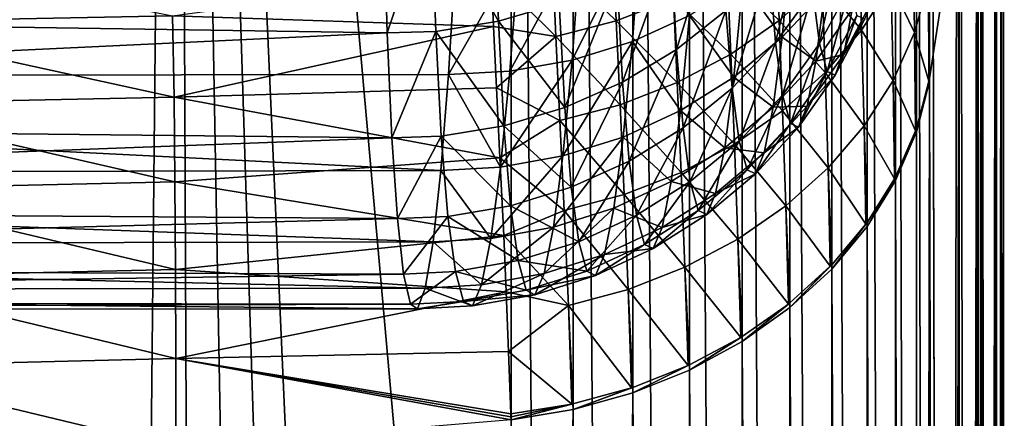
# Model space of a CAD drawing. Header units: metres. Extents: x -24 to 72, y -247 to 22.
# Tile 543 of 573: x 67.58 to 71.6, y -21.44 to -19.81. Entities that reach past the tile are written whole.
import ezdxf

# ---------------------------------------------------------------- set-up
doc = ezdxf.new("R2010")
doc.units = ezdxf.units.M
doc.layers.add('solid_509589_MEDIA_SW0001', color=7, linetype='CONTINUOUS')

msp = doc.modelspace()

# ---------------------------------------------------------------- linework, layer by layer
at = {"layer": 'solid_509589_MEDIA_SW0001'}
for points in [[(67.913376, -42.008591, 155.258377), (68.218033, -11.476451, 111.622482), (66.84166, -11.440371, 111.647766)], [(67.479675, -41.996948, 155.272354), (67.913376, -42.008591, 155.258377), (66.84166, -11.440371, 111.647766)], [(67.913376, -42.008591, 155.258377), (68.346794, -42.026569, 155.236786), (68.218033, -11.476451, 111.622482)], [(69.586754, -26.8522, 133.337357), (69.586754, -11.591057, 111.542191), (68.218033, -11.476451, 111.622482)], [(69.586754, -42.113338, 155.132523), (69.586754, -26.8522, 133.337357), (68.218033, -11.476451, 111.622482)], [(69.188126, -42.079716, 155.172974), (69.586754, -42.113338, 155.132523), (68.218033, -11.476451, 111.622482)], [(68.773575, -42.050499, 155.208023), (69.188126, -42.079716, 155.172974), (68.218033, -11.476451, 111.622482)], [(68.346794, -42.026569, 155.236786), (68.773575, -42.050499, 155.208023), (68.218033, -11.476451, 111.622482)], [(69.839745, -42.150997, 155.096252), (69.586754, -11.591057, 111.542191), (69.586754, -26.8522, 133.337357)], [(69.839737, -11.6339, 111.513321), (69.586754, -11.591057, 111.542191), (69.839745, -42.150997, 155.096252)], [(69.839737, -11.6339, 111.513321), (69.839745, -42.150997, 155.096252), (70.083847, -42.216705, 155.044052)], [(70.084045, -11.70329, 111.466232), (69.839737, -11.6339, 111.513321), (70.083847, -42.216705, 155.044052)], [(70.084045, -11.70329, 111.466232), (70.083847, -42.216705, 155.044052), (70.31517, -42.309402, 154.976776)], [(70.315514, -11.798079, 111.401733), (70.084045, -11.70329, 111.466232), (70.31517, -42.309402, 154.976776)], [(70.315514, -11.798079, 111.401733), (70.31517, -42.309402, 154.976776), (70.529762, -42.427502, 154.895554)], [(70.530289, -11.916688, 111.3209), (70.315514, -11.798079, 111.401733), (70.529762, -42.427502, 154.895554)], [(70.530289, -11.916688, 111.3209), (70.529762, -42.427502, 154.895554), (70.724182, -42.569115, 154.801712)], [(70.724777, -12.057138, 111.225075), (70.530289, -11.916688, 111.3209), (70.724182, -42.569115, 154.801712)], [(70.724777, -12.057138, 111.225075), (70.724182, -42.569115, 154.801712), (70.895149, -42.73188, 154.696808)], [(70.895729, -12.217085, 111.115852), (70.724777, -12.057138, 111.225075), (70.895149, -42.73188, 154.696808)], [(70.895729, -12.217085, 111.115852), (70.895149, -42.73188, 154.696808), (71.039825, -42.913158, 154.58255)], [(71.040298, -12.393859, 110.995064), (70.895729, -12.217085, 111.115852), (71.039825, -42.913158, 154.58255)], [(71.040298, -12.393859, 110.995064), (71.039825, -42.913158, 154.58255), (71.155769, -43.10997, 154.4608)], [(71.156067, -12.584512, 110.864708), (71.040298, -12.393859, 110.995064), (71.155769, -43.10997, 154.4608)], [(71.156067, -12.584512, 110.864708), (71.155769, -43.10997, 154.4608), (71.240974, -43.318993, 154.333633)], [(71.241104, -12.785862, 110.726982), (71.156067, -12.584512, 110.864708), (71.240974, -43.318993, 154.333633)], [(71.241104, -12.785862, 110.726982), (71.240974, -43.318993, 154.333633), (71.293983, -43.536842, 154.203094)], [(71.241104, -12.785862, 110.726982), (71.293983, -43.536842, 154.203094), (71.293983, -12.99455, 110.584175)], [(71.294022, -12.988919, 110.575737), (71.293983, -12.99455, 110.584175), (71.363739, -43.98497, 153.933746)], [(71.293983, -12.99455, 110.584175), (71.293983, -43.536842, 154.203094), (71.363739, -43.98497, 153.933746)], [(71.294052, -12.983292, 110.567307), (71.294022, -12.988919, 110.575737), (71.363739, -43.98497, 153.933746)], [(71.414055, -13.759887, 110.023529), (71.294052, -12.983292, 110.567307), (71.363739, -43.98497, 153.933746)], [(71.414055, -13.759887, 110.023529), (71.363739, -43.98497, 153.933746), (71.421761, -44.409653, 153.673309)], [(71.414055, -13.759887, 110.023529), (71.421761, -44.409653, 153.673309), (71.470062, -44.818054, 153.418076)], [(71.489738, -14.393031, 109.5802), (71.414055, -13.759887, 110.023529), (71.470062, -44.818054, 153.418076)], [(71.489738, -14.393031, 109.5802), (71.470062, -44.818054, 153.418076), (71.509972, -45.216167, 153.164688)], [(71.505005, -14.54546, 109.473465), (71.489738, -14.393031, 109.5802), (71.509972, -45.216167, 153.164688)], [(71.505005, -14.54546, 109.473465), (71.509972, -45.216167, 153.164688), (71.54229, -45.608459, 152.910538)], [(71.565727, -15.332989, 108.922035), (71.505005, -14.54546, 109.473465), (71.54229, -45.608459, 152.910538)], [(71.565727, -15.332989, 108.922035), (71.54229, -45.608459, 152.910538), (71.567413, -45.998146, 152.653641)], [(71.565727, -15.332989, 108.922035), (71.567413, -45.998146, 152.653641), (71.581604, -46.289936, 152.458344)], [(71.587746, -15.809587, 108.588318), (71.565727, -15.332989, 108.922035), (71.581604, -46.289936, 152.458344)], [(71.587746, -15.809587, 108.588318), (71.581604, -46.289936, 152.458344), (71.591797, -46.581707, 152.260529)], [(71.587746, -15.809587, 108.588318), (71.591797, -46.581707, 152.260529), (71.592598, -46.610886, 152.240601)], [(71.596153, -16.121693, 108.369774), (71.587746, -15.809587, 108.588318), (71.592598, -46.610886, 152.240601)], [(71.596153, -16.121693, 108.369774), (71.592598, -46.610886, 152.240601), (71.597946, -46.87326, 152.060287)], [(71.596153, -16.121693, 108.369774), (71.597946, -46.87326, 152.060287), (71.599998, -47.164394, 151.857727)], [(71.596153, -16.121693, 108.369774), (71.599998, -47.164394, 151.857727), (71.597931, -47.455441, 151.652618)], [(71.59626, -16.910791, 107.817245), (71.596153, -16.121693, 108.369774), (71.597931, -47.455441, 151.652618)], [(71.587746, -17.228416, 107.594841), (71.59626, -16.910791, 107.817245), (71.591743, -47.744259, 151.446457)], [(71.59626, -16.910791, 107.817245), (71.592613, -47.712833, 151.469025), (71.591743, -47.744259, 151.446457)], [(71.59626, -16.910791, 107.817245), (71.597931, -47.455441, 151.652618), (71.592613, -47.712833, 151.469025)], [(71.566048, -17.699501, 107.264984), (71.587746, -17.228416, 107.594841), (71.5672, -48.31493, 151.031281)], [(71.587746, -17.228416, 107.594841), (71.581482, -48.030785, 151.239319), (71.5672, -48.31493, 151.031281)], [(71.587746, -17.228416, 107.594841), (71.591743, -47.744259, 151.446457), (71.581482, -48.030785, 151.239319)], [(71.505539, -18.487041, 106.713539), (71.566048, -17.699501, 107.264984), (71.509506, -49.063713, 150.470306)], [(71.566048, -17.699501, 107.264984), (71.541946, -48.690399, 150.752335), (71.509506, -49.063713, 150.470306)], [(71.566048, -17.699501, 107.264984), (71.5672, -48.31493, 151.031281), (71.541946, -48.690399, 150.752335)], [(71.505539, -18.487041, 106.713539), (71.509506, -49.063713, 150.470306), (71.469513, -49.43782, 150.182922)], [(71.489738, -18.644972, 106.602959), (71.505539, -18.487041, 106.713539), (71.469513, -49.43782, 150.182922)], [(71.414795, -19.272631, 106.163467), (71.489738, -18.644972, 106.602959), (71.421219, -49.81662, 149.886963)], [(71.489738, -18.644972, 106.602959), (71.469513, -49.43782, 150.182922), (71.421219, -49.81662, 149.886963)], [(71.294052, -20.05471, 105.615845), (71.414795, -19.272631, 106.163467), (71.363327, -50.205212, 149.578018)], [(71.295021, -19.774618, 105.234802), (71.414795, -19.272631, 106.163467), (71.294052, -20.05471, 105.615845)], [(71.414795, -19.272631, 106.163467), (71.421219, -49.81662, 149.886963), (71.363327, -50.205212, 149.578018)], [(69.516541, -19.296635, 76.3461), (69.534752, -19.821308, 77.722748), (69.260513, -19.336254, 76.332199)], [(69.783066, -19.74922, 77.744011), (69.534752, -19.821308, 77.722748), (69.516541, -19.296635, 76.3461)], [(69.066101, -19.341824, 76.321129), (69.081177, -19.868628, 77.700172), (61.700001, -19.757557, 77.383934)], [(69.260513, -19.336254, 76.332199), (69.081177, -19.868628, 77.700172), (69.066101, -19.341824, 76.321129)], [(69.260513, -19.336254, 76.332199), (69.278801, -19.86245, 77.712288), (69.081177, -19.868628, 77.700172)], [(69.534752, -19.821308, 77.722748), (69.278801, -19.86245, 77.712288), (69.260513, -19.336254, 76.332199)], [(70.441528, -19.361849, 77.868118), (70.262405, -19.936146, 79.204018), (70.240303, -19.517544, 77.817314)], [(70.441528, -19.361849, 77.868118), (70.463303, -19.776758, 79.243401), (70.262405, -19.936146, 79.204018)], [(70.793282, -19.390005, 79.341644), (70.666512, -19.907309, 80.677368), (70.641258, -19.593685, 79.289536)], [(70.793282, -19.390005, 79.341644), (70.818039, -19.700073, 80.714859), (70.666512, -19.907309, 80.677368)], [(69.835632, -19.979395, 90.753754), (70.117874, -19.414654, 92.105812), (69.871925, -19.489338, 92.141006)], [(70.081841, -19.903254, 90.723869), (70.117874, -19.414654, 92.105812), (69.835632, -19.979395, 90.753754)], [(70.315437, -19.797146, 90.685287), (70.117874, -19.414654, 92.105812), (70.081841, -19.903254, 90.723869)], [(69.58094, -20.024284, 90.77446), (69.871925, -19.489338, 92.141006), (69.620033, -19.533218, 92.164696)], [(69.835632, -19.979395, 90.753754), (69.871925, -19.489338, 92.141006), (69.58094, -20.024284, 90.77446)], [(70.468925, -19.612257, 102.577812), (70.668602, -19.472939, 102.661026), (70.681343, -19.817976, 103.234642)], [(70.681343, -19.817976, 103.234642), (70.668602, -19.472939, 102.661026), (70.857033, -19.660088, 103.336655)], [(70.94104, -19.475424, 80.756302), (70.846107, -19.912498, 82.10675), (70.818039, -19.700073, 80.714859)], [(70.94104, -19.475424, 80.756302), (70.968498, -19.685154, 82.132225), (70.846107, -19.912498, 82.10675)], [(70.857033, -19.660088, 103.336655), (71.007141, -19.484627, 103.450157), (71.017654, -19.857735, 104.029991)], [(71.017654, -19.857735, 104.029991), (71.007141, -19.484627, 103.450157), (71.137886, -19.670473, 104.159134)], [(71.137886, -19.670473, 104.159134), (71.227928, -19.472118, 104.296066), (71.233894, -19.866608, 104.880104)], [(71.233894, -19.866608, 104.880104), (71.227928, -19.472118, 104.296066), (71.29026, -19.662878, 105.026794)], [(66.814758, -19.826614, 101.96769), (66.794594, -19.514917, 101.396301), (68.205063, -19.799788, 101.987709)], [(69.620033, -19.533218, 92.164696), (69.361404, -19.546457, 92.176979), (69.331215, -20.037851, 90.783669)], [(69.58094, -20.024284, 90.77446), (69.620033, -19.533218, 92.164696), (69.331215, -20.037851, 90.783669)], [(69.755768, -19.568504, 101.852692), (70.002449, -19.504694, 101.888443), (70.015671, -19.819481, 102.454025)], [(70.015671, -19.819481, 102.454025), (70.002449, -19.504694, 101.888443), (70.250076, -19.728411, 102.50843)], [(70.240303, -19.517544, 77.817314), (70.041962, -20.069164, 79.172058), (70.019585, -19.647394, 77.775711)], [(70.240303, -19.517544, 77.817314), (70.262405, -19.936146, 79.204018), (70.041962, -20.069164, 79.172058)], [(70.69326, -19.886559, 89.200119), (70.729301, -19.502674, 90.584694), (70.532471, -19.662865, 90.638634)], [(70.867203, -19.69998, 89.152718), (70.729301, -19.502674, 90.584694), (70.69326, -19.886559, 89.200119)], [(67.964844, -19.546457, 92.176979), (66.347183, -19.546457, 92.176979), (61.700001, -20.047852, 90.751648)], [(69.361404, -19.546457, 92.176979), (67.964844, -19.546457, 92.176979), (61.700001, -20.047852, 90.751648)], [(69.331215, -20.037851, 90.783669), (69.361404, -19.546457, 92.176979), (61.700001, -20.047852, 90.751648)], [(69.769585, -19.883957, 102.415497), (69.505302, -19.620806, 101.864334), (69.755768, -19.568504, 101.852692)], [(69.769585, -19.883957, 102.415497), (69.755768, -19.568504, 101.852692), (70.015671, -19.819481, 102.454025)], [(70.250076, -19.728411, 102.50843), (70.468925, -19.612257, 102.577812), (70.482979, -19.955679, 103.145821)], [(70.641258, -19.593685, 79.289536), (70.488998, -20.093643, 80.644455), (70.463303, -19.776758, 79.243401)], [(70.482979, -19.955679, 103.145821), (70.468925, -19.612257, 102.577812), (70.681343, -19.817976, 103.234642)], [(70.641258, -19.593685, 79.289536), (70.666512, -19.907309, 80.677368), (70.488998, -20.093643, 80.644455)], [(68.205063, -19.799788, 101.987709), (69.505302, -19.620806, 101.864334), (69.514977, -19.842087, 102.259972)], [(69.769585, -19.883957, 102.415497), (69.514977, -19.842087, 102.259972), (69.505302, -19.620806, 101.864334)], [(70.019585, -19.647394, 77.775711), (69.805672, -20.173578, 79.148064), (69.783066, -19.74922, 77.744011)], [(70.019585, -19.647394, 77.775711), (70.041962, -20.069164, 79.172058), (69.805672, -20.173578, 79.148064)], [(70.49588, -20.049461, 89.242737), (70.532471, -19.662865, 90.638634), (70.315437, -19.797146, 90.685287)], [(70.69326, -19.886559, 89.200119), (70.532471, -19.662865, 90.638634), (70.49588, -20.049461, 89.242737)], [(70.681343, -19.817976, 103.234642), (70.857033, -19.660088, 103.336655), (70.869209, -20.030802, 103.910774)], [(70.968498, -19.685154, 82.132225), (70.876915, -20.026466, 83.510315), (70.846107, -19.912498, 82.10675)], [(70.869209, -20.030802, 103.910774), (70.857033, -19.660088, 103.336655), (71.017654, -19.857735, 104.029991)], [(70.968498, -19.685154, 82.132225), (70.998634, -19.797535, 83.519707), (70.876915, -20.026466, 83.510315)], [(71.017654, -19.857735, 104.029991), (71.137886, -19.670473, 104.159134), (71.14576, -20.062796, 104.738876)], [(71.14576, -20.062796, 104.738876), (71.137886, -19.670473, 104.159134), (71.233894, -19.866608, 104.880104)], [(71.233894, -19.866608, 104.880104), (71.29026, -19.662878, 105.026794), (71.292015, -20.065947, 105.60762)], [(71.29026, -19.662878, 105.026794), (71.295021, -19.774618, 105.234802), (71.294052, -20.05471, 105.615845)], [(71.292015, -20.065947, 105.60762), (71.29026, -19.662878, 105.026794), (71.294052, -20.05471, 105.615845)], [(70.015671, -19.819481, 102.454025), (70.250076, -19.728411, 102.50843), (70.265213, -20.070919, 103.071655)], [(70.265213, -20.070919, 103.071655), (70.250076, -19.728411, 102.50843), (70.482979, -19.955679, 103.145821)], [(70.818039, -19.700073, 80.714859), (70.695145, -20.122276, 82.084053), (70.666512, -19.907309, 80.677368)], [(70.831184, -19.98341, 87.757797), (70.867203, -19.69998, 89.152718), (70.69326, -19.886559, 89.200119)], [(70.818039, -19.700073, 80.714859), (70.846107, -19.912498, 82.10675), (70.695145, -20.122276, 82.084053)], [(70.979477, -19.773716, 87.720993), (70.867203, -19.69998, 89.152718), (70.831184, -19.98341, 87.757797)], [(71.064522, -19.72801, 86.301613), (70.979477, -19.773716, 87.720993), (70.944267, -19.956776, 86.324417)], [(71.030853, -19.811846, 84.911812), (71.064522, -19.72801, 86.301613), (70.944267, -19.956776, 86.324417)], [(69.081177, -19.868628, 77.700172), (61.700001, -20.218206, 78.823372), (61.700001, -19.757557, 77.383934)], [(69.783066, -19.74922, 77.744011), (69.805672, -20.173578, 79.148064), (69.534752, -19.821308, 77.722748)], [(70.944267, -19.956776, 86.324417), (70.979477, -19.773716, 87.720993), (70.831184, -19.98341, 87.757797)], [(66.814758, -19.826614, 101.96769), (68.205063, -19.799788, 101.987709), (68.210899, -20.130335, 102.535904)], [(68.210899, -20.130335, 102.535904), (68.205063, -19.799788, 101.987709), (69.514977, -19.842087, 102.259972)], [(70.278381, -20.185944, 89.279869), (70.315437, -19.797146, 90.685287), (70.081841, -19.903254, 90.723869)], [(70.463303, -19.776758, 79.243401), (70.288506, -20.255941, 80.616684), (70.262405, -19.936146, 79.204018)], [(70.49588, -20.049461, 89.242737), (70.315437, -19.797146, 90.685287), (70.278381, -20.185944, 89.279869)], [(70.463303, -19.776758, 79.243401), (70.488998, -20.093643, 80.644455), (70.288506, -20.255941, 80.616684)], [(70.998634, -19.797535, 83.519707), (70.909843, -20.041252, 84.918533), (70.876915, -20.026466, 83.510315)], [(70.998634, -19.797535, 83.519707), (71.030853, -19.811846, 84.911812), (70.909843, -20.041252, 84.918533)], [(71.030853, -19.811846, 84.911812), (70.944267, -19.956776, 86.324417), (70.909843, -20.041252, 84.918533)], [(66.828224, -20.158941, 102.514671), (66.814758, -19.826614, 101.96769), (68.210899, -20.130335, 102.535904)], [(68.210899, -20.130335, 102.535904), (69.514977, -19.842087, 102.259972), (69.527252, -20.093517, 102.67836)], [(69.534752, -19.821308, 77.722748), (69.55751, -20.247633, 79.132446), (69.278801, -19.86245, 77.712288)], [(69.769585, -19.883957, 102.415497), (69.527252, -20.093517, 102.67836), (69.514977, -19.842087, 102.259972)], [(69.805672, -20.173578, 79.148064), (69.55751, -20.247633, 79.132446), (69.534752, -19.821308, 77.722748)], [(69.769585, -19.883957, 102.415497), (70.015671, -19.819481, 102.454025), (70.031662, -20.161785, 103.013382)], [(70.031662, -20.161785, 103.013382), (70.015671, -19.819481, 102.454025), (70.265213, -20.070919, 103.071655)], [(70.482979, -19.955679, 103.145821), (70.681343, -19.817976, 103.234642), (70.695015, -20.186811, 103.803452)], [(70.695015, -20.186811, 103.803452), (70.681343, -19.817976, 103.234642), (70.869209, -20.030802, 103.910774)], [(69.081177, -19.868628, 77.700172), (69.100044, -20.297407, 79.113419), (61.700001, -20.218206, 78.823372)], [(69.278801, -19.86245, 77.712288), (69.100044, -20.297407, 79.113419), (69.081177, -19.868628, 77.700172)], [(69.278801, -19.86245, 77.712288), (69.301659, -20.290085, 79.125481), (69.100044, -20.297407, 79.113419)], [(69.55751, -20.247633, 79.132446), (69.301659, -20.290085, 79.125481), (69.278801, -19.86245, 77.712288)], [(69.786179, -20.226778, 102.971947), (69.527252, -20.093517, 102.67836), (69.769585, -19.883957, 102.415497)], [(69.786179, -20.226778, 102.971947), (69.769585, -19.883957, 102.415497), (70.031662, -20.161785, 103.013382)], [(70.656601, -20.172258, 87.792023), (70.69326, -19.886559, 89.200119), (70.49588, -20.049461, 89.242737)], [(70.831184, -19.98341, 87.757797), (70.69326, -19.886559, 89.200119), (70.656601, -20.172258, 87.792023)], [(70.869209, -20.030802, 103.910774), (71.017654, -19.857735, 104.029991), (71.027321, -20.248194, 104.605453)], [(71.027321, -20.248194, 104.605453), (71.017654, -19.857735, 104.029991), (71.14576, -20.062796, 104.738876)], [(71.14576, -20.062796, 104.738876), (71.233894, -19.866608, 104.880104), (71.237648, -20.26881, 105.458984)], [(71.241158, -20.258755, 105.466354), (71.233894, -19.866608, 104.880104), (71.292015, -20.065947, 105.60762)], [(71.241158, -20.258755, 105.466354), (71.237648, -20.26881, 105.458984), (71.233894, -19.866608, 104.880104)], [(70.081841, -19.903254, 90.723869), (69.835632, -19.979395, 90.753754), (69.797943, -20.370935, 89.335335)], [(70.044418, -20.293709, 89.310905), (70.081841, -19.903254, 90.723869), (69.797943, -20.370935, 89.335335)], [(70.278381, -20.185944, 89.279869), (70.081841, -19.903254, 90.723869), (70.044418, -20.293709, 89.310905)], [(70.666512, -19.907309, 80.677368), (70.518143, -20.310963, 82.064514), (70.488998, -20.093643, 80.644455)], [(70.666512, -19.907309, 80.677368), (70.695145, -20.122276, 82.084053), (70.518143, -20.310963, 82.064514)], [(70.846107, -19.912498, 82.10675), (70.72657, -20.237768, 83.50251), (70.695145, -20.122276, 82.084053)], [(70.846107, -19.912498, 82.10675), (70.876915, -20.026466, 83.510315), (70.72657, -20.237768, 83.50251)], [(70.262405, -19.936146, 79.204018), (70.068382, -20.391474, 80.594521), (70.041962, -20.069164, 79.172058)], [(70.262405, -19.936146, 79.204018), (70.288506, -20.255941, 80.616684), (70.068382, -20.391474, 80.594521)], [(70.265213, -20.070919, 103.071655), (70.482979, -19.955679, 103.145821), (70.497948, -20.323179, 103.709801)], [(70.497948, -20.323179, 103.709801), (70.482979, -19.955679, 103.145821), (70.695015, -20.186811, 103.803452)], [(70.944267, -19.956776, 86.324417), (70.831184, -19.98341, 87.757797), (70.795273, -20.168034, 86.346443)], [(70.909843, -20.041252, 84.918533), (70.944267, -19.956776, 86.324417), (70.795273, -20.168034, 86.346443)], [(69.835632, -19.979395, 90.753754), (69.58094, -20.024284, 90.77446), (69.543098, -20.416321, 89.352768)], [(69.797943, -20.370935, 89.335335), (69.835632, -19.979395, 90.753754), (69.543098, -20.416321, 89.352768)], [(70.795273, -20.168034, 86.346443), (70.831184, -19.98341, 87.757797), (70.656601, -20.172258, 87.792023)], [(69.299858, -20.430222, 89.358604), (69.331215, -20.037851, 90.783669), (61.700001, -20.047852, 90.751648)], [(69.299858, -20.430222, 89.358604), (61.700001, -20.047852, 90.751648), (61.700001, -20.445946, 89.291954)], [(69.543098, -20.416321, 89.352768), (69.331215, -20.037851, 90.783669), (69.299858, -20.430222, 89.358604)], [(69.543098, -20.416321, 89.352768), (69.58094, -20.024284, 90.77446), (69.331215, -20.037851, 90.783669)], [(70.458664, -20.337078, 87.823105), (70.49588, -20.049461, 89.242737), (70.278381, -20.185944, 89.279869)], [(70.656601, -20.172258, 87.792023), (70.49588, -20.049461, 89.242737), (70.458664, -20.337078, 87.823105)], [(70.695015, -20.186811, 103.803452), (70.869209, -20.030802, 103.910774), (70.880539, -20.419735, 104.48204)], [(70.876915, -20.026466, 83.510315), (70.760162, -20.25305, 84.925667), (70.72657, -20.237768, 83.50251)], [(70.876915, -20.026466, 83.510315), (70.909843, -20.041252, 84.918533), (70.760162, -20.25305, 84.925667)], [(70.909843, -20.041252, 84.918533), (70.795273, -20.168034, 86.346443), (70.760162, -20.25305, 84.925667)], [(70.880539, -20.419735, 104.48204), (70.869209, -20.030802, 103.910774), (71.027321, -20.248194, 104.605453)], [(71.241104, -20.27228, 105.48494), (71.294052, -20.05471, 105.615845), (71.294022, -20.060703, 105.624016)], [(71.292015, -20.065947, 105.60762), (71.294052, -20.05471, 105.615845), (71.241104, -20.27228, 105.48494)], [(71.294052, -20.05471, 105.615845), (71.363327, -50.205212, 149.578018), (71.293983, -50.609001, 149.251114)], [(71.294022, -20.060703, 105.624016), (71.294052, -20.05471, 105.615845), (71.293983, -50.609001, 149.251114)], [(68.210899, -20.130335, 102.535904), (69.527252, -20.093517, 102.67836), (69.541191, -20.377838, 103.121674)], [(69.786179, -20.226778, 102.971947), (69.541191, -20.377838, 103.121674), (69.527252, -20.093517, 102.67836)], [(70.041962, -20.069164, 79.172058), (69.832352, -20.497963, 80.578354), (69.805672, -20.173578, 79.148064)], [(70.041962, -20.069164, 79.172058), (70.068382, -20.391474, 80.594521), (69.832352, -20.497963, 80.578354)], [(70.031662, -20.161785, 103.013382), (70.265213, -20.070919, 103.071655), (70.281273, -20.437649, 103.631371)], [(70.281273, -20.437649, 103.631371), (70.265213, -20.070919, 103.071655), (70.497948, -20.323179, 103.709801)], [(70.488998, -20.093643, 80.644455), (70.318092, -20.47538, 82.048477), (70.288506, -20.255941, 80.616684)], [(70.488998, -20.093643, 80.644455), (70.518143, -20.310963, 82.064514), (70.318092, -20.47538, 82.048477)], [(71.027321, -20.248194, 104.605453), (71.14576, -20.062796, 104.738876), (71.151451, -20.464306, 105.315628)], [(71.15609, -20.455536, 105.32206), (71.14576, -20.062796, 104.738876), (71.237648, -20.26881, 105.458984)], [(71.15609, -20.455536, 105.32206), (71.151451, -20.464306, 105.315628), (71.14576, -20.062796, 104.738876)], [(71.293983, -20.066708, 105.632195), (71.293983, -50.609001, 149.251114), (71.240974, -50.806179, 149.091049)], [(71.241104, -20.27228, 105.48494), (71.293983, -20.066708, 105.632195), (71.240974, -50.806179, 149.091049)], [(71.241104, -20.27228, 105.48494), (71.294022, -20.060703, 105.624016), (71.293983, -20.066708, 105.632195)], [(71.241158, -20.258755, 105.466354), (71.292015, -20.065947, 105.60762), (71.241104, -20.27228, 105.48494)], [(71.293983, -20.066708, 105.632195), (71.294022, -20.060703, 105.624016), (71.293983, -50.609001, 149.251114)], [(66.828224, -20.158941, 102.514671), (68.210899, -20.130335, 102.535904), (68.214539, -20.476555, 103.063118)], [(68.214539, -20.476555, 103.063118), (68.210899, -20.130335, 102.535904), (69.541191, -20.377838, 103.121674)], [(70.695145, -20.122276, 82.084053), (70.550125, -20.427885, 83.496445), (70.518143, -20.310963, 82.064514)], [(70.695145, -20.122276, 82.084053), (70.72657, -20.237768, 83.50251), (70.550125, -20.427885, 83.496445)], [(66.836212, -20.506968, 103.040756), (66.828224, -20.158941, 102.514671), (68.214539, -20.476555, 103.063118)], [(69.805672, -20.173578, 79.148064), (69.832352, -20.497963, 80.578354), (69.55751, -20.247633, 79.132446)], [(69.786179, -20.226778, 102.971947), (70.031662, -20.161785, 103.013382), (70.048584, -20.528328, 103.569458)], [(70.048584, -20.528328, 103.569458), (70.031662, -20.161785, 103.013382), (70.281273, -20.437649, 103.631371)], [(70.620049, -20.358231, 86.367317), (70.656601, -20.172258, 87.792023), (70.458664, -20.337078, 87.823105)], [(70.795273, -20.168034, 86.346443), (70.656601, -20.172258, 87.792023), (70.620049, -20.358231, 86.367317)], [(70.760162, -20.25305, 84.925667), (70.795273, -20.168034, 86.346443), (70.620049, -20.358231, 86.367317)], [(70.240692, -20.475098, 87.85054), (70.278381, -20.185944, 89.279869), (70.044418, -20.293709, 89.310905)], [(70.458664, -20.337078, 87.823105), (70.278381, -20.185944, 89.279869), (70.240692, -20.475098, 87.85054)], [(70.497948, -20.323179, 103.709801), (70.695015, -20.186811, 103.803452), (70.707848, -20.574581, 104.370689)], [(70.707848, -20.574581, 104.370689), (70.695015, -20.186811, 103.803452), (70.880539, -20.419735, 104.48204)], [(69.100044, -20.297407, 79.113419), (61.700001, -20.573969, 80.291496), (61.700001, -20.218206, 78.823372)], [(69.55751, -20.247633, 79.132446), (69.584381, -20.573618, 80.568459), (69.301659, -20.290085, 79.125481)], [(69.803719, -20.593712, 103.525093), (69.541191, -20.377838, 103.121674), (69.786179, -20.226778, 102.971947)], [(69.832352, -20.497963, 80.578354), (69.584381, -20.573618, 80.568459), (69.55751, -20.247633, 79.132446)], [(69.803719, -20.593712, 103.525093), (69.786179, -20.226778, 102.971947), (70.048584, -20.528328, 103.569458)], [(70.288506, -20.255941, 80.616684), (70.098343, -20.612762, 82.036217), (70.068382, -20.391474, 80.594521)], [(70.288506, -20.255941, 80.616684), (70.318092, -20.47538, 82.048477), (70.098343, -20.612762, 82.036217)], [(70.72657, -20.237768, 83.50251), (70.584312, -20.443672, 84.93309), (70.550125, -20.427885, 83.496445)], [(70.72657, -20.237768, 83.50251), (70.760162, -20.25305, 84.925667), (70.584312, -20.443672, 84.93309)], [(70.760162, -20.25305, 84.925667), (70.620049, -20.358231, 86.367317), (70.584312, -20.443672, 84.93309)], [(70.880539, -20.419735, 104.48204), (71.027321, -20.248194, 104.605453), (71.034836, -20.6492, 105.179916)], [(71.040268, -20.641768, 105.185379), (71.027321, -20.248194, 104.605453), (71.151451, -20.464306, 105.315628)], [(71.040268, -20.641768, 105.185379), (71.034836, -20.6492, 105.179916), (71.027321, -20.248194, 104.605453)], [(69.100044, -20.297407, 79.113419), (69.12233, -20.625959, 80.554138), (61.700001, -20.573969, 80.291496)], [(69.301659, -20.290085, 79.125481), (69.12233, -20.625959, 80.554138), (69.100044, -20.297407, 79.113419)], [(69.301659, -20.290085, 79.125481), (69.328644, -20.617165, 80.565018), (69.12233, -20.625959, 80.554138)], [(69.584381, -20.573618, 80.568459), (69.328644, -20.617165, 80.565018), (69.301659, -20.290085, 79.125481)], [(70.044418, -20.293709, 89.310905), (69.797943, -20.370935, 89.335335), (69.759613, -20.661919, 87.892723)], [(70.006363, -20.583988, 87.873871), (70.044418, -20.293709, 89.310905), (69.759613, -20.661919, 87.892723)], [(70.240692, -20.475098, 87.85054), (70.044418, -20.293709, 89.310905), (70.006363, -20.583988, 87.873871)], [(71.241158, -20.258755, 105.466354), (71.241104, -20.27228, 105.48494), (71.156067, -20.470568, 105.342834)], [(71.241158, -20.258755, 105.466354), (71.156067, -20.470568, 105.342834), (71.237648, -20.26881, 105.458984)], [(71.15609, -20.455536, 105.32206), (71.237648, -20.26881, 105.458984), (71.156067, -20.470568, 105.342834)], [(71.156067, -20.470568, 105.342834), (71.241104, -20.27228, 105.48494), (71.240974, -50.806179, 149.091049)], [(70.421547, -20.524166, 86.386711), (70.458664, -20.337078, 87.823105), (70.240692, -20.475098, 87.85054)], [(70.281273, -20.437649, 103.631371), (70.497948, -20.323179, 103.709801), (70.512093, -20.710167, 104.273224)], [(70.518143, -20.310963, 82.064514), (70.350555, -20.593618, 83.492226), (70.318092, -20.47538, 82.048477)], [(70.518143, -20.310963, 82.064514), (70.550125, -20.427885, 83.496445), (70.350555, -20.593618, 83.492226)], [(70.620049, -20.358231, 86.367317), (70.458664, -20.337078, 87.823105), (70.421547, -20.524166, 86.386711)], [(70.512093, -20.710167, 104.273224), (70.497948, -20.323179, 103.709801), (70.707848, -20.574581, 104.370689)], [(68.214539, -20.476555, 103.063118), (69.541191, -20.377838, 103.121674), (69.556541, -20.69503, 103.589851)], [(69.797943, -20.370935, 89.335335), (69.543098, -20.416321, 89.352768), (69.504608, -20.707573, 87.906792)], [(69.759613, -20.661919, 87.892723), (69.797943, -20.370935, 89.335335), (69.504608, -20.707573, 87.906792)], [(69.803719, -20.593712, 103.525093), (69.556541, -20.69503, 103.589851), (69.541191, -20.377838, 103.121674)], [(70.584312, -20.443672, 84.93309), (70.620049, -20.358231, 86.367317), (70.421547, -20.524166, 86.386711)], [(69.504608, -20.707573, 87.906792), (69.543098, -20.416321, 89.352768), (69.299858, -20.430222, 89.358604)], [(70.068382, -20.391474, 80.594521), (69.86261, -20.7208, 82.027954), (69.832352, -20.497963, 80.578354)], [(70.068382, -20.391474, 80.594521), (70.098343, -20.612762, 82.036217), (69.86261, -20.7208, 82.027954)], [(69.267975, -20.721441, 87.909088), (69.299858, -20.430222, 89.358604), (61.700001, -20.445946, 89.291954)], [(69.267975, -20.721441, 87.909088), (61.700001, -20.445946, 89.291954), (61.700001, -20.737572, 87.809547)], [(69.504608, -20.707573, 87.906792), (69.299858, -20.430222, 89.358604), (69.267975, -20.721441, 87.909088)], [(70.048584, -20.528328, 103.569458), (70.281273, -20.437649, 103.631371), (70.296524, -20.824249, 104.191277)], [(70.296524, -20.824249, 104.191277), (70.281273, -20.437649, 103.631371), (70.512093, -20.710167, 104.273224)], [(70.550125, -20.427885, 83.496445), (70.385269, -20.609913, 84.940697), (70.350555, -20.593618, 83.492226)], [(70.550125, -20.427885, 83.496445), (70.584312, -20.443672, 84.93309), (70.385269, -20.609913, 84.940697)], [(70.584312, -20.443672, 84.93309), (70.421547, -20.524166, 86.386711), (70.385269, -20.609913, 84.940697)], [(70.707848, -20.574581, 104.370689), (70.880539, -20.419735, 104.48204), (70.889748, -20.820433, 105.054108)], [(70.895622, -20.814342, 105.058578), (70.880539, -20.419735, 104.48204), (71.034836, -20.6492, 105.179916)], [(70.895622, -20.814342, 105.058578), (70.889748, -20.820433, 105.054108), (70.880539, -20.419735, 104.48204)], [(71.15609, -20.455536, 105.32206), (71.156067, -20.470568, 105.342834), (71.040298, -20.658262, 105.20826)], [(71.15609, -20.455536, 105.32206), (71.040298, -20.658262, 105.20826), (71.151451, -20.464306, 105.315628)], [(66.836212, -20.506968, 103.040756), (68.214539, -20.476555, 103.063118), (68.21656, -20.833666, 103.573494)], [(68.21656, -20.833666, 103.573494), (68.214539, -20.476555, 103.063118), (69.556541, -20.69503, 103.589851)], [(69.832352, -20.497963, 80.578354), (69.86261, -20.7208, 82.027954), (69.584381, -20.573618, 80.568459)], [(70.20311, -20.663044, 86.404305), (70.240692, -20.475098, 87.85054), (70.006363, -20.583988, 87.873871)], [(70.318092, -20.47538, 82.048477), (70.131226, -20.73218, 83.489922), (70.098343, -20.612762, 82.036217)], [(70.318092, -20.47538, 82.048477), (70.350555, -20.593618, 83.492226), (70.131226, -20.73218, 83.489922)], [(70.421547, -20.524166, 86.386711), (70.240692, -20.475098, 87.85054), (70.20311, -20.663044, 86.404305)], [(71.040268, -20.641768, 105.185379), (71.151451, -20.464306, 105.315628), (71.040298, -20.658262, 105.20826)], [(71.040298, -20.658262, 105.20826), (71.156067, -20.470568, 105.342834), (71.155769, -50.997169, 148.938126)], [(71.156067, -20.470568, 105.342834), (71.240974, -50.806179, 149.091049), (71.155769, -50.997169, 148.938126)], [(66.840149, -20.865923, 103.550079), (66.836212, -20.506968, 103.040756), (68.21656, -20.833666, 103.573494)], [(69.803719, -20.593712, 103.525093), (70.048584, -20.528328, 103.569458), (70.064705, -20.91494, 104.12619)], [(70.064705, -20.91494, 104.12619), (70.048584, -20.528328, 103.569458), (70.296524, -20.824249, 104.191277)], [(70.385269, -20.609913, 84.940697), (70.421547, -20.524166, 86.386711), (70.20311, -20.663044, 86.404305)], [(69.12233, -20.625959, 80.554138), (61.700001, -20.823576, 81.783722), (61.700001, -20.573969, 80.291496)], [(69.584381, -20.573618, 80.568459), (69.614853, -20.797678, 82.023827), (69.328644, -20.617165, 80.565018)], [(69.86261, -20.7208, 82.027954), (69.614853, -20.797678, 82.023827), (69.584381, -20.573618, 80.568459)], [(70.512093, -20.710167, 104.273224), (70.707848, -20.574581, 104.370689), (70.718575, -20.975168, 104.940269)], [(70.724579, -20.970379, 104.943794), (70.707848, -20.574581, 104.370689), (70.889748, -20.820433, 105.054108)], [(70.724579, -20.970379, 104.943794), (70.718575, -20.975168, 104.940269), (70.707848, -20.574581, 104.370689)], [(69.328644, -20.617165, 80.565018), (69.147636, -20.852449, 82.014977), (69.12233, -20.625959, 80.554138)], [(69.328644, -20.617165, 80.565018), (69.359238, -20.842102, 82.023926), (69.147636, -20.852449, 82.014977)], [(69.614853, -20.797678, 82.023827), (69.359238, -20.842102, 82.023926), (69.328644, -20.617165, 80.565018)], [(69.820473, -20.980738, 104.079048), (69.556541, -20.69503, 103.589851), (69.803719, -20.593712, 103.525093)], [(70.006363, -20.583988, 87.873871), (69.759613, -20.661919, 87.892723), (69.72139, -20.850777, 86.432999)], [(69.968407, -20.77253, 86.419815), (70.006363, -20.583988, 87.873871), (69.72139, -20.850777, 86.432999)], [(69.820473, -20.980738, 104.079048), (69.803719, -20.593712, 103.525093), (70.064705, -20.91494, 104.12619)], [(70.098343, -20.612762, 82.036217), (69.895813, -20.841238, 83.489601), (69.86261, -20.7208, 82.027954)], [(70.098343, -20.612762, 82.036217), (70.131226, -20.73218, 83.489922), (69.895813, -20.841238, 83.489601)], [(70.20311, -20.663044, 86.404305), (70.006363, -20.583988, 87.873871), (69.968407, -20.77253, 86.419815)], [(70.350555, -20.593618, 83.492226), (70.166374, -20.748972, 84.948364), (70.131226, -20.73218, 83.489922)], [(70.350555, -20.593618, 83.492226), (70.385269, -20.609913, 84.940697), (70.166374, -20.748972, 84.948364)], [(70.385269, -20.609913, 84.940697), (70.20311, -20.663044, 86.404305), (70.166374, -20.748972, 84.948364)], [(69.12233, -20.625959, 80.554138), (69.147636, -20.852449, 82.014977), (61.700001, -20.823576, 81.783722)], [(70.895622, -20.814342, 105.058578), (71.034836, -20.6492, 105.179916), (70.895729, -20.832232, 105.083466)], [(71.040268, -20.641768, 105.185379), (71.040298, -20.658262, 105.20826), (70.895729, -20.832232, 105.083466)], [(71.040268, -20.641768, 105.185379), (70.895729, -20.832232, 105.083466), (71.034836, -20.6492, 105.179916)], [(70.895729, -20.832232, 105.083466), (71.040298, -20.658262, 105.20826), (71.039825, -51.17889, 148.794815)], [(71.040298, -20.658262, 105.20826), (71.155769, -50.997169, 148.938126), (71.039825, -51.17889, 148.794815)], [(68.21656, -20.833666, 103.573494), (69.556541, -20.69503, 103.589851), (69.566483, -20.924782, 103.916908)], [(69.759613, -20.661919, 87.892723), (69.504608, -20.707573, 87.906792), (69.466225, -20.896467, 86.443642)], [(69.72139, -20.850777, 86.432999), (69.759613, -20.661919, 87.892723), (69.466225, -20.896467, 86.443642)], [(69.820473, -20.980738, 104.079048), (69.566483, -20.924782, 103.916908), (69.556541, -20.69503, 103.589851)], [(70.166374, -20.748972, 84.948364), (70.20311, -20.663044, 86.404305), (69.968407, -20.77253, 86.419815)], [(69.236183, -20.909964, 86.442535), (69.267975, -20.721441, 87.909088), (61.700001, -20.737572, 87.809547)], [(69.236183, -20.909964, 86.442535), (61.700001, -20.737572, 87.809547), (61.700001, -20.921862, 86.309738)], [(69.466225, -20.896467, 86.443642), (69.267975, -20.721441, 87.909088), (69.236183, -20.909964, 86.442535)], [(69.466225, -20.896467, 86.443642), (69.504608, -20.707573, 87.906792), (69.267975, -20.721441, 87.909088)], [(69.86261, -20.7208, 82.027954), (69.895813, -20.841238, 83.489601), (69.614853, -20.797678, 82.023827)], [(70.131226, -20.73218, 83.489922), (69.931305, -20.858513, 84.955978), (69.895813, -20.841238, 83.489601)], [(70.131226, -20.73218, 83.489922), (70.166374, -20.748972, 84.948364), (69.931305, -20.858513, 84.955978)], [(70.296524, -20.824249, 104.191277), (70.512093, -20.710167, 104.273224), (70.524162, -21.110847, 104.840294)], [(70.529984, -21.107271, 104.842926), (70.512093, -20.710167, 104.273224), (70.718575, -20.975168, 104.940269)], [(70.529984, -21.107271, 104.842926), (70.524162, -21.110847, 104.840294), (70.512093, -20.710167, 104.273224)], [(69.968407, -20.77253, 86.419815), (69.72139, -20.850777, 86.432999), (69.684036, -20.936689, 84.963425)], [(69.931305, -20.858513, 84.955978), (69.968407, -20.77253, 86.419815), (69.684036, -20.936689, 84.963425)], [(70.166374, -20.748972, 84.948364), (69.968407, -20.77253, 86.419815), (69.931305, -20.858513, 84.955978)], [(69.614853, -20.797678, 82.023827), (69.648285, -20.918957, 83.491264), (69.359238, -20.842102, 82.023926)], [(69.895813, -20.841238, 83.489601), (69.648285, -20.918957, 83.491264), (69.614853, -20.797678, 82.023827)], [(70.895622, -20.814342, 105.058578), (70.895729, -20.832232, 105.083466), (70.724777, -20.989569, 104.97052)], [(70.895622, -20.814342, 105.058578), (70.724777, -20.989569, 104.97052), (70.889748, -20.820433, 105.054108)], [(69.147636, -20.852449, 82.014977), (61.700001, -20.965014, 83.288307), (61.700001, -20.823576, 81.783722)], [(69.147636, -20.852449, 82.014977), (69.175415, -20.975613, 83.488235), (61.700001, -20.965014, 83.288307)], [(66.840149, -20.865923, 103.550079), (68.21656, -20.833666, 103.573494), (68.217545, -21.196947, 104.071365)], [(68.217545, -21.196947, 104.071365), (68.21656, -20.833666, 103.573494), (69.566483, -20.924782, 103.916908)], [(69.359238, -20.842102, 82.023926), (69.175415, -20.975613, 83.488235), (69.147636, -20.852449, 82.014977)], [(69.359238, -20.842102, 82.023926), (69.392815, -20.964031, 83.494904), (69.175415, -20.975613, 83.488235)], [(69.648285, -20.918957, 83.491264), (69.392815, -20.964031, 83.494904), (69.359238, -20.842102, 82.023926)], [(69.72139, -20.850777, 86.432999), (69.466225, -20.896467, 86.443642), (69.428711, -20.982187, 84.970581)], [(69.684036, -20.936689, 84.963425), (69.72139, -20.850777, 86.432999), (69.428711, -20.982187, 84.970581)], [(69.895813, -20.841238, 83.489601), (69.931305, -20.858513, 84.955978), (69.648285, -20.918957, 83.491264)], [(69.931305, -20.858513, 84.955978), (69.684036, -20.936689, 84.963425), (69.648285, -20.918957, 83.491264)], [(70.064705, -20.91494, 104.12619), (70.296524, -20.824249, 104.191277), (70.309715, -21.225225, 104.755829)], [(70.315094, -21.222734, 104.757675), (70.296524, -20.824249, 104.191277), (70.524162, -21.110847, 104.840294)], [(70.315094, -21.222734, 104.757675), (70.309715, -21.225225, 104.755829), (70.296524, -20.824249, 104.191277)], [(70.724579, -20.970379, 104.943794), (70.889748, -20.820433, 105.054108), (70.724777, -20.989569, 104.97052)], [(70.724777, -20.989569, 104.97052), (70.895729, -20.832232, 105.083466), (70.895149, -51.348263, 148.663559)], [(70.895729, -20.832232, 105.083466), (71.039825, -51.17889, 148.794815), (70.895149, -51.348263, 148.663559)], [(66.841499, -21.231096, 104.046982), (66.840149, -20.865923, 103.550079), (68.217545, -21.196947, 104.071365)], [(69.428711, -20.982187, 84.970581), (69.466225, -20.896467, 86.443642), (69.236183, -20.909964, 86.442535)], [(69.205109, -20.994818, 84.966484), (69.236183, -20.909964, 86.442535), (61.700001, -20.921862, 86.309738)], [(69.205109, -20.994818, 84.966484), (61.700001, -20.921862, 86.309738), (61.700001, -20.997868, 84.79866)], [(68.217545, -21.196947, 104.071365), (69.566483, -20.924782, 103.916908), (69.576241, -21.168003, 104.256226)], [(69.428711, -20.982187, 84.970581), (69.236183, -20.909964, 86.442535), (69.205109, -20.994818, 84.966484)], [(69.648285, -20.918957, 83.491264), (69.684036, -20.936689, 84.963425), (69.392815, -20.964031, 83.494904)], [(69.684036, -20.936689, 84.963425), (69.428711, -20.982187, 84.970581), (69.392815, -20.964031, 83.494904)], [(69.820473, -20.980738, 104.079048), (69.576241, -21.168003, 104.256226), (69.566483, -20.924782, 103.916908)], [(69.820473, -20.980738, 104.079048), (70.064705, -20.91494, 104.12619), (70.078796, -21.316406, 104.688286)], [(70.083488, -21.314842, 104.689445), (70.064705, -20.91494, 104.12619), (70.309715, -21.225225, 104.755829)], [(70.083488, -21.314842, 104.689445), (70.078796, -21.316406, 104.688286), (70.064705, -20.91494, 104.12619)], [(69.175415, -20.975613, 83.488235), (61.700001, -20.997868, 84.79866), (61.700001, -20.965014, 83.288307)], [(69.175415, -20.975613, 83.488235), (69.205109, -20.994818, 84.966484), (61.700001, -20.997868, 84.79866)], [(69.392815, -20.964031, 83.494904), (69.205109, -20.994818, 84.966484), (69.175415, -20.975613, 83.488235)], [(69.392815, -20.964031, 83.494904), (69.428711, -20.982187, 84.970581), (69.205109, -20.994818, 84.966484)], [(69.83522, -21.382881, 104.638771), (69.576241, -21.168003, 104.256226), (69.820473, -20.980738, 104.079048)], [(69.839035, -21.382053, 104.639389), (69.820473, -20.980738, 104.079048), (70.078796, -21.316406, 104.688286)], [(69.839035, -21.382053, 104.639389), (69.83522, -21.382881, 104.638771), (69.820473, -20.980738, 104.079048)], [(70.529984, -21.107271, 104.842926), (70.718575, -20.975168, 104.940269), (70.530289, -21.127653, 104.871315)], [(70.724579, -20.970379, 104.943794), (70.724777, -20.989569, 104.97052), (70.530289, -21.127653, 104.871315)], [(70.724579, -20.970379, 104.943794), (70.530289, -21.127653, 104.871315), (70.718575, -20.975168, 104.940269)], [(70.530289, -21.127653, 104.871315), (70.724777, -20.989569, 104.97052), (70.72419, -51.50251, 148.546494)], [(70.724777, -20.989569, 104.97052), (70.895149, -51.348263, 148.663559), (70.72419, -51.50251, 148.546494)], [(70.315094, -21.222734, 104.757675), (70.524162, -21.110847, 104.840294), (70.315514, -21.244181, 104.787498)], [(70.529984, -21.107271, 104.842926), (70.530289, -21.127653, 104.871315), (70.315514, -21.244181, 104.787498)], [(70.529984, -21.107271, 104.842926), (70.315514, -21.244181, 104.787498), (70.524162, -21.110847, 104.840294)], [(70.315514, -21.244181, 104.787498), (70.530289, -21.127653, 104.871315), (70.529762, -51.639126, 148.445511)], [(70.530289, -21.127653, 104.871315), (70.72419, -51.50251, 148.546494), (70.529762, -51.639126, 148.445511)], [(68.217545, -21.196947, 104.071365), (69.576241, -21.168003, 104.256226), (69.585815, -21.42325, 104.608337)], [(69.83522, -21.382881, 104.638771), (69.585815, -21.42325, 104.608337), (69.576241, -21.168003, 104.256226)], [(66.841499, -21.231096, 104.046982), (68.217545, -21.196947, 104.071365), (68.218033, -21.561619, 104.560768)], [(68.217545, -21.196947, 104.071365), (69.586754, -21.446972, 104.641006), (68.218033, -21.561619, 104.560768)], [(68.217545, -21.196947, 104.071365), (69.58622, -21.43512, 104.624672), (69.586754, -21.446972, 104.641006)], [(68.217545, -21.196947, 104.071365), (69.585815, -21.42325, 104.608337), (69.58622, -21.43512, 104.624672)], [(66.841499, -21.231096, 104.046982), (68.218033, -21.561619, 104.560768), (66.84166, -21.597715, 104.535515)], [(70.083488, -21.314842, 104.689445), (70.309715, -21.225225, 104.755829), (70.084045, -21.33721, 104.72049)], [(70.315094, -21.222734, 104.757675), (70.315514, -21.244181, 104.787498), (70.084045, -21.33721, 104.72049)], [(70.315094, -21.222734, 104.757675), (70.084045, -21.33721, 104.72049), (70.309715, -21.225225, 104.755829)], [(70.084045, -21.33721, 104.72049), (70.315514, -21.244181, 104.787498), (70.31517, -51.755833, 148.362305)], [(70.315514, -21.244181, 104.787498), (70.529762, -51.639126, 148.445511), (70.31517, -51.755833, 148.362305)], [(69.839035, -21.382053, 104.639389), (70.078796, -21.316406, 104.688286), (69.839737, -21.405191, 104.671394)], [(70.083488, -21.314842, 104.689445), (70.084045, -21.33721, 104.72049), (69.839737, -21.405191, 104.671394)], [(70.083488, -21.314842, 104.689445), (69.839737, -21.405191, 104.671394), (70.078796, -21.316406, 104.688286)], [(69.839737, -21.405191, 104.671394), (70.084045, -21.33721, 104.72049), (69.839745, -51.922287, 148.254318)], [(70.084045, -21.33721, 104.72049), (70.083855, -51.850758, 148.298218), (69.839745, -51.922287, 148.254318)], [(70.084045, -21.33721, 104.72049), (70.31517, -51.755833, 148.362305), (70.083855, -51.850758, 148.298218)], [(69.839035, -21.382053, 104.639389), (69.839737, -21.405191, 104.671394), (69.586754, -21.446972, 104.641006)], [(69.839035, -21.382053, 104.639389), (69.586754, -21.446972, 104.641006), (69.83522, -21.382881, 104.638771)], [(69.83522, -21.382881, 104.638771), (69.58622, -21.43512, 104.624672), (69.585815, -21.42325, 104.608337)], [(69.83522, -21.382881, 104.638771), (69.586754, -21.446972, 104.641006), (69.58622, -21.43512, 104.624672)], [(69.839737, -21.405191, 104.671394), (69.586754, -51.969254, 148.231339), (69.586754, -36.708115, 126.436172)], [(69.839737, -21.405191, 104.671394), (69.839745, -51.922287, 148.254318), (69.586754, -51.969254, 148.231339)], [(69.839737, -21.405191, 104.671394), (69.586754, -36.708115, 126.436172), (69.586754, -21.446972, 104.641006)]]:
    msp.add_3dface(points, dxfattribs=at)

doc.saveas('drawing.dxf')
